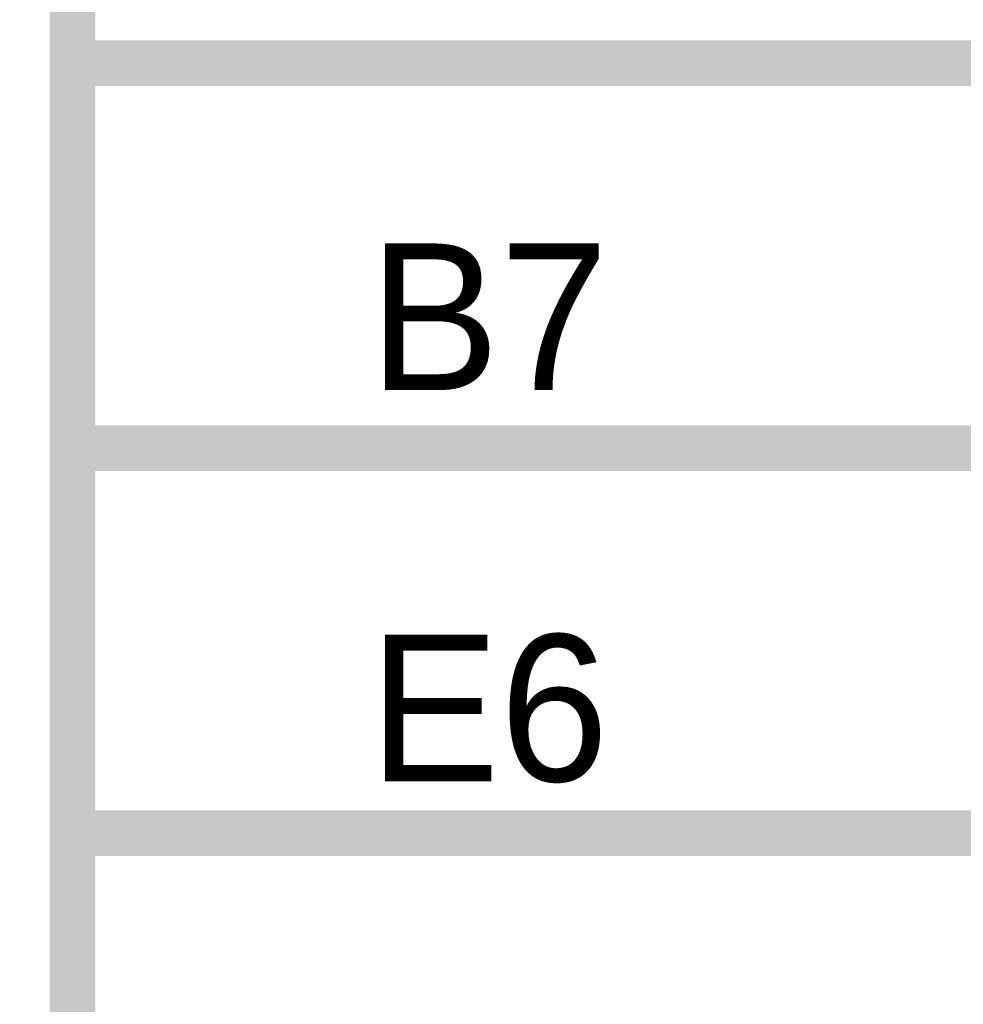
# Model space of a CAD drawing. Header units: inches. Extents: x 0 to 17, y 0 to 11.
# Tile 264 of 272: x 14.886 to 15.131, y 8.855 to 9.111. Entities that reach past the tile are written whole.
import ezdxf

# ---------------------------------------------------------------- set-up
doc = ezdxf.new("R2010")
doc.units = ezdxf.units.IN
doc.header["$MEASUREMENT"] = 0
doc.layers.add('Sheet', color=255, linetype='Continuous')

msp = doc.modelspace()

# ---------------------------------------------------------------- linework, layer by layer
at = {"layer": 'Sheet'}
for points in [[(12.99977, 9.69954, 0.0118, 0.0118, 0), (14.89958, 9.69954, 0.0118, 0.0118, 0), (14.89958, 4.89973, 0.0118, 0.0118, 0), (12.99977, 4.89973, 0.0118, 0.0118, 0), (12.99977, 9.69954, 0.0118, 0.0118, 0)], [(12.99977, 9.69954, 0.0039, 0.0039, 0), (12.99977, 4.89973, 0.0039, 0.0039, 0), (14.89958, 4.89973, 0.0039, 0.0039, 0), (14.89958, 9.69954, 0.0039, 0.0039, 0), (12.99977, 9.69954, 0.0039, 0.0039, 0), (12.99977, 9.69954, 0.0039, 0.0039, 0)]]:
    msp.add_lwpolyline(points, format="xyseb", close=True, dxfattribs=at)
for points in [[(14.89958, 9.09926, 0.0118, 0.0118, 0), (15.10019, 9.09926, 0.0118, 0.0118, 0)], [(15.10019, 9.09926, 0.0118, 0.0118, 0), (15.34995, 9.09926, 0.0118, 0.0118, 0), (15.34995, 8.99935, 0.0118, 0.0118, 0), (15.34995, 8.89944, 0.0118, 0.0118, 0), (15.34995, 8.79952, 0.0118, 0.0118, 0), (15.34995, 8.69961, 0.0118, 0.0118, 0), (15.34995, 8.5997, 0.0118, 0.0118, 0), (15.34995, 8.49978, 0.0118, 0.0118, 0), (15.34995, 8.39987, 0.0118, 0.0118, 0), (15.34995, 8.29996, 0.0118, 0.0118, 0), (15.34995, 8.19925, 0.0118, 0.0118, 0), (15.34995, 8.09934, 0.0118, 0.0118, 0), (15.34995, 7.99942, 0.0118, 0.0118, 0), (15.34995, 7.89951, 0.0118, 0.0118, 0)], [(14.89958, 8.99935, 0.0118, 0.0118, 0), (15.10019, 8.99935, 0.0118, 0.0118, 0)], [(15.10019, 8.99935, 0.0118, 0.0118, 0), (15.34995, 8.99935, 0.0118, 0.0118, 0)], [(14.89958, 8.89944, 0.0118, 0.0118, 0), (15.10019, 8.89944, 0.0118, 0.0118, 0)], [(15.10019, 8.89944, 0.0118, 0.0118, 0), (15.34995, 8.89944, 0.0118, 0.0118, 0)]]:
    msp.add_lwpolyline(points, format="xyseb", dxfattribs=at)

# ---------------------------------------------------------------- texts
for s, p in [('B7', (14.97649, 9.01442)), ('E6', (14.97649, 8.91292))]:
    msp.add_text(s, height=0.038062, dxfattribs=at).set_placement(p)

doc.saveas('drawing.dxf')
